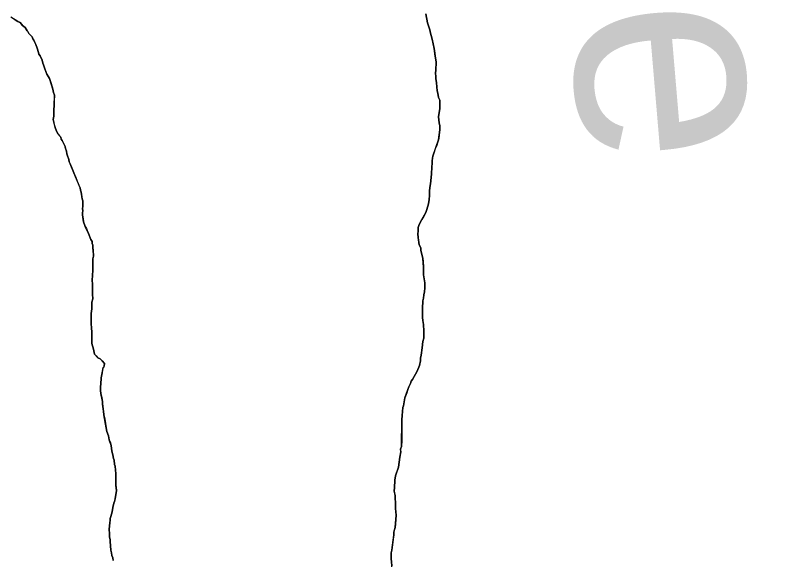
# Model space of a CAD drawing. Extents: x 3172297 to 3210190, y 958463 to 983887.
# Drawn here: x 3177363.6 to 3177835.4, y 967813.5 to 968144.3 of the extents above; entities that cross this region are included whole.
import ezdxf

# ---------------------------------------------------------------- set-up
doc = ezdxf.new("R2010")
doc.units = 0
for name, color, linetype in [('V-RIVR-IDEN', 7, 'Continuous'), ('V-SITE-VEGE', 7, 'Continuous'), ('V-TOPO-SHOR', 7, 'Continuous')]:
    doc.layers.add(name, color=color, linetype=linetype)

msp = doc.modelspace()

# ---------------------------------------------------------------- linework, layer by layer
at = {"layer": 'V-SITE-VEGE'}
for p, q in [((3177614.5, 968139.78), (3177613.42, 968145.25)), ((3177365.04, 968140.71), (3177360.67, 968143.34)), ((3177366.35, 968140.05), (3177365.04, 968140.71)), ((3177367.87, 968138.3), (3177366.35, 968140.05)), ((3177369.4, 968136.99), (3177367.87, 968138.3)), ((3177370.71, 968135.02), (3177369.4, 968136.99)), ((3177615.15, 968137.37), (3177614.5, 968139.78)), ((3177615.8, 968135.62), (3177615.15, 968137.37)), ((3177616.23, 968133.65), (3177615.8, 968135.62)), ((3177371.15, 968134.58), (3177370.71, 968135.02)), ((3177371.8, 968133.27), (3177371.15, 968134.58)), ((3177373.77, 968131.3), (3177371.8, 968133.27)), ((3177374.2, 968130.2), (3177373.77, 968131.3)), ((3177617.32, 968129.93), (3177616.23, 968133.65)), ((3177374.85, 968129.32), (3177374.2, 968130.2)), ((3177375.29, 968127.79), (3177374.85, 968129.32)), ((3177375.94, 968126.7), (3177375.29, 968127.79)), ((3177376.81, 968124.51), (3177375.94, 968126.7)), ((3177618.4, 968124.25), (3177617.32, 968129.93)), ((3177377.68, 968121.88), (3177376.81, 968124.51)), ((3177377.9, 968120.79), (3177377.68, 968121.88)), ((3177619.05, 968119.65), (3177618.4, 968124.25)), ((3177378.55, 968119.7), (3177377.9, 968120.79)), ((3177379.86, 968117.07), (3177378.55, 968119.7)), ((3177380.29, 968115.32), (3177379.86, 968117.07)), ((3177619.7, 968115.94), (3177619.05, 968119.65)), ((3177380.73, 968114.23), (3177380.29, 968115.32)), ((3177381.38, 968111.82), (3177380.73, 968114.23)), ((3177619.47, 968111.13), (3177619.7, 968115.94)), ((3177382.68, 968108.54), (3177381.38, 968111.82)), ((3177383.77, 968107), (3177382.68, 968108.54)), ((3177619.25, 968109.16), (3177619.47, 968111.13)), ((3177619.46, 968107.19), (3177619.25, 968109.16)), ((3177384.21, 968105.91), (3177383.77, 968107)), ((3177386.38, 968099.57), (3177384.21, 968105.91)), ((3177619.46, 968105.88), (3177619.46, 968107.19)), ((3177619.89, 968103.26), (3177619.46, 968105.88)), ((3177620.32, 968098.45), (3177619.89, 968103.26)), ((3177386.81, 968097.38), (3177386.38, 968099.57)), ((3177620.75, 968097.13), (3177620.32, 968098.45)), ((3177387.25, 968095.85), (3177386.81, 968097.38)), ((3177387.23, 968089.07), (3177387.25, 968095.85)), ((3177621.19, 968094.51), (3177620.75, 968097.13)), ((3177621.84, 968092.76), (3177621.19, 968094.51)), ((3177387.01, 968087.32), (3177387.23, 968089.07)), ((3177621.83, 968087.73), (3177621.84, 968092.76)), ((3177387, 968083.17), (3177387.01, 968087.32)), ((3177621.16, 968082.7), (3177621.83, 968087.73)), ((3177386.56, 968080.98), (3177387, 968083.17)), ((3177387.65, 968076.17), (3177386.56, 968080.98)), ((3177621.59, 968078.98), (3177621.16, 968082.7)), ((3177622.02, 968077.23), (3177621.59, 968078.98)), ((3177388.52, 968073.98), (3177387.65, 968076.17)), ((3177621.13, 968068.71), (3177622.02, 968074.83)), ((3177622.02, 968074.83), (3177622.02, 968077.23)), ((3177389.61, 968072.23), (3177388.52, 968073.98)), ((3177391.13, 968070.26), (3177389.61, 968072.23)), ((3177391.35, 968069.17), (3177391.13, 968070.26)), ((3177392, 968068.29), (3177391.35, 968069.17)), ((3177393.75, 968064.57), (3177392, 968068.29)), ((3177617.62, 968058.66), (3177621.13, 968068.71)), ((3177393.75, 968064.13), (3177393.75, 968064.57)), ((3177394.62, 968061.73), (3177393.75, 968064.13)), ((3177394.83, 968060.19), (3177394.62, 968061.73)), ((3177396.14, 968056.69), (3177394.83, 968060.19)), ((3177396.35, 968055.38), (3177396.14, 968056.69)), ((3177396.79, 968054.07), (3177396.35, 968055.38)), ((3177617.17, 968055.82), (3177617.4, 968057.57)), ((3177617.17, 968054.51), (3177617.17, 968055.82)), ((3177617.4, 968057.57), (3177617.62, 968058.66)), ((3177399.18, 968048.6), (3177396.79, 968054.07)), ((3177616.94, 968047.95), (3177616.95, 968052.1)), ((3177616.95, 968052.1), (3177617.17, 968054.51)), ((3177402.88, 968039.41), (3177399.18, 968048.6)), ((3177616.27, 968041.83), (3177616.94, 968047.95)), ((3177615.83, 968039.64), (3177616.27, 968041.83)), ((3177403.09, 968038.1), (3177402.88, 968039.41)), ((3177403.53, 968036.78), (3177403.09, 968038.1)), ((3177404.18, 968032.85), (3177403.53, 968036.78)), ((3177615.6, 968034.83), (3177615.61, 968037.45)), ((3177615.61, 968037.45), (3177615.83, 968039.64)), ((3177404.61, 968031.53), (3177404.18, 968032.85)), ((3177614.94, 968029.8), (3177615.38, 968032.43)), ((3177615.38, 968032.43), (3177615.6, 968034.83)), ((3177404.38, 968026.95), (3177404.6, 968028.04)), ((3177404.6, 968028.04), (3177404.61, 968031.53)), ((3177614.05, 968026.31), (3177614.94, 968029.8)), ((3177404.6, 968025.41), (3177404.38, 968026.95)), ((3177404.38, 968024.32), (3177404.6, 968025.41)), ((3177404.38, 968023.01), (3177404.38, 968024.32)), ((3177405.02, 968018.85), (3177404.38, 968023.01)), ((3177610.98, 968020.19), (3177613.39, 968024.56)), ((3177613.39, 968024.56), (3177614.05, 968026.31)), ((3177406.11, 968016.01), (3177405.02, 968018.85)), ((3177609.44, 968017.13), (3177610.98, 968020.19)), ((3177408.07, 968011.63), (3177406.11, 968016.01)), ((3177608.56, 968011.45), (3177608.78, 968013.2)), ((3177608.78, 968013.2), (3177608.79, 968015.39)), ((3177608.79, 968015.39), (3177609.44, 968017.13)), ((3177409.38, 968008.13), (3177408.07, 968011.63)), ((3177410.25, 968006.82), (3177409.38, 968008.13)), ((3177608.77, 968009.26), (3177608.56, 968011.45)), ((3177609.42, 968004.89), (3177608.77, 968009.26)), ((3177410.25, 968005.72), (3177410.25, 968006.82)), ((3177410.68, 968004.63), (3177410.25, 968005.72)), ((3177410.68, 968003.1), (3177410.68, 968004.63)), ((3177610.29, 968002.92), (3177609.42, 968004.89)), ((3177411.11, 967998.94), (3177410.68, 968003.1)), ((3177411.1, 967997.85), (3177411.11, 967998.94)), ((3177610.29, 968001.61), (3177610.29, 968002.92)), ((3177611.59, 967996.58), (3177610.29, 968001.61)), ((3177410.65, 967988.89), (3177410.66, 967996.32)), ((3177410.66, 967996.32), (3177411.1, 967997.85)), ((3177612.02, 967991.33), (3177611.59, 967996.58)), ((3177612.01, 967986.52), (3177612.02, 967991.33)), ((3177410.2, 967984.08), (3177410.42, 967985.39)), ((3177410.42, 967985.39), (3177410.43, 967986.7)), ((3177410.43, 967986.7), (3177410.65, 967988.89)), ((3177612.87, 967981.71), (3177612.01, 967986.52)), ((3177410.2, 967982.77), (3177410.2, 967984.08)), ((3177410.42, 967981.46), (3177410.2, 967982.77)), ((3177410.4, 967974.9), (3177410.42, 967981.46)), ((3177612.86, 967978.65), (3177612.87, 967981.71)), ((3177612.2, 967974.49), (3177612.64, 967976.24)), ((3177612.64, 967976.24), (3177612.86, 967978.65)), ((3177410.17, 967969.87), (3177410.62, 967972.05)), ((3177410.62, 967972.05), (3177410.4, 967974.9)), ((3177611.31, 967966.19), (3177611.54, 967970.78)), ((3177611.54, 967970.78), (3177611.98, 967972.31)), ((3177611.98, 967972.31), (3177612.2, 967974.49)), ((3177409.72, 967963.09), (3177410.17, 967965.93)), ((3177410.17, 967965.93), (3177410.17, 967969.87)), ((3177611.3, 967960.72), (3177611.31, 967966.19)), ((3177409.71, 967956.32), (3177409.72, 967963.09)), ((3177409.92, 967954.78), (3177409.71, 967956.32)), ((3177611.52, 967958.76), (3177611.3, 967960.72)), ((3177611.95, 967956.35), (3177611.52, 967958.76)), ((3177612.16, 967952.41), (3177611.95, 967956.35)), ((3177409.92, 967953.69), (3177409.92, 967954.78)), ((3177410.14, 967952.38), (3177409.92, 967953.69)), ((3177410.12, 967944.73), (3177410.14, 967952.38)), ((3177612.15, 967948.04), (3177612.16, 967952.41)), ((3177611.49, 967946.07), (3177612.15, 967948.04)), ((3177410.99, 967941.45), (3177410.12, 967944.73)), ((3177610.6, 967937.77), (3177611.26, 967942.14)), ((3177611.26, 967942.14), (3177611.49, 967946.07)), ((3177411.64, 967938.38), (3177410.99, 967941.45)), ((3177413.82, 967936.19), (3177411.64, 967938.38)), ((3177610.16, 967935.8), (3177610.6, 967937.77)), ((3177415.13, 967935.53), (3177413.82, 967936.19)), ((3177416.44, 967934.22), (3177415.13, 967935.53)), ((3177417.75, 967932.69), (3177416.44, 967934.22)), ((3177417.53, 967931.16), (3177417.75, 967932.69)), ((3177609.49, 967931.43), (3177610.15, 967934.27)), ((3177610.15, 967934.27), (3177610.16, 967935.8)), ((3177416.43, 967927.01), (3177416.87, 967930.28)), ((3177416.87, 967930.28), (3177417.31, 967930.5)), ((3177417.31, 967930.5), (3177417.53, 967931.16)), ((3177605.32, 967922.91), (3177608.17, 967927.93)), ((3177608.17, 967927.93), (3177609.49, 967931.43)), ((3177415.77, 967923.95), (3177416.43, 967927.01)), ((3177415.77, 967922.85), (3177415.77, 967923.95)), ((3177415.32, 967917.6), (3177415.54, 967921.1)), ((3177415.54, 967921.1), (3177415.77, 967922.85)), ((3177600.71, 967911.77), (3177603.12, 967918.54)), ((3177603.12, 967918.54), (3177604, 967920.51)), ((3177604, 967920.51), (3177604.44, 967921.82)), ((3177604.44, 967921.82), (3177605.32, 967922.91)), ((3177415.31, 967916.29), (3177415.32, 967917.6)), ((3177415.53, 967914.33), (3177415.31, 967916.29)), ((3177416.61, 967909.51), (3177415.53, 967914.33)), ((3177416.61, 967907.98), (3177416.61, 967909.51)), ((3177599.82, 967906.96), (3177600.71, 967911.77)), ((3177417.26, 967903.61), (3177416.61, 967907.98)), ((3177598.71, 967898.44), (3177599.38, 967905.87)), ((3177599.38, 967905.87), (3177599.82, 967906.96)), ((3177417.47, 967901.42), (3177417.26, 967903.61)), ((3177418.77, 967893.55), (3177417.47, 967901.42)), ((3177598.68, 967882.26), (3177598.71, 967898.44)), ((3177419.2, 967891.36), (3177418.77, 967893.55)), ((3177420.29, 967888.74), (3177419.2, 967891.36)), ((3177420.72, 967886.33), (3177420.29, 967888.74)), ((3177421.81, 967882.83), (3177420.72, 967886.33)), ((3177422.24, 967879.33), (3177421.81, 967882.83)), ((3177598.02, 967880.51), (3177598.68, 967882.26)), ((3177422.89, 967877.14), (3177422.24, 967879.33)), ((3177423.32, 967874.96), (3177422.89, 967877.14)), ((3177597.57, 967875.7), (3177598.24, 967878.98)), ((3177598.24, 967878.98), (3177598.02, 967880.51)), ((3177423.76, 967873.86), (3177423.32, 967874.96)), ((3177423.97, 967871.24), (3177423.76, 967873.86)), ((3177596.69, 967869.58), (3177597.57, 967875.7)), ((3177424.19, 967870.14), (3177423.97, 967871.24)), ((3177424.61, 967865.77), (3177424.19, 967870.14)), ((3177594.93, 967864.34), (3177596.69, 967869.58)), ((3177424.6, 967858.55), (3177424.61, 967865.77)), ((3177594.49, 967861.71), (3177594.93, 967864.34)), ((3177425.03, 967855.49), (3177424.6, 967858.55)), ((3177594.26, 967857.12), (3177594.49, 967861.71)), ((3177424.36, 967850.25), (3177425.03, 967855.49)), ((3177594.04, 967855.16), (3177594.26, 967857.12)), ((3177594.68, 967852.31), (3177594.04, 967855.16)), ((3177423.49, 967847.62), (3177423.92, 967848.72)), ((3177423.92, 967848.72), (3177424.36, 967850.25)), ((3177594.68, 967850.78), (3177594.68, 967852.31)), ((3177594.9, 967847.94), (3177594.68, 967850.78)), ((3177594.89, 967844.66), (3177594.9, 967847.94)), ((3177422.38, 967842.38), (3177422.82, 967845)), ((3177422.82, 967845), (3177423.49, 967847.62)), ((3177595.32, 967840.51), (3177594.89, 967844.66)), ((3177421.28, 967838.45), (3177421.72, 967839.54)), ((3177421.28, 967837.13), (3177421.28, 967838.45)), ((3177421.72, 967839.54), (3177422.38, 967842.38)), ((3177594.65, 967832.85), (3177595.32, 967840.51)), ((3177420.61, 967831.67), (3177421.06, 967836.04)), ((3177421.06, 967836.04), (3177421.28, 967837.13)), ((3177420.83, 967829.27), (3177420.61, 967831.67)), ((3177420.82, 967827.08), (3177420.83, 967829.27)), ((3177593.98, 967828.27), (3177593.99, 967830.01)), ((3177593.99, 967830.01), (3177594.65, 967832.85)), ((3177421.25, 967825.55), (3177420.82, 967827.08)), ((3177421.25, 967824.45), (3177421.25, 967825.55)), ((3177421.68, 967819.21), (3177421.25, 967824.45)), ((3177592.65, 967819.08), (3177593.98, 967828.27)), ((3177422.11, 967817.45), (3177421.68, 967819.21)), ((3177422.33, 967815.93), (3177422.11, 967817.45)), ((3177422.76, 967814.39), (3177422.33, 967815.93)), ((3177592.2, 967814.06), (3177592.21, 967817.55)), ((3177592.21, 967817.55), (3177592.65, 967819.08)), ((3177422.98, 967812.86), (3177422.76, 967814.39)), ((3177592.85, 967807.71), (3177592.2, 967814.06))]:
    msp.add_line(p, q, dxfattribs=at)
at = {"layer": 'V-TOPO-SHOR'}
for points in [[(3177613.42, 968145.25), (3177614.5, 968139.78), (3177615.15, 968137.37), (3177615.8, 968135.62), (3177616.23, 968133.65), (3177616.67, 968132.12), (3177617.32, 968129.93), (3177618.4, 968124.25), (3177618.83, 968121.4), (3177619.05, 968119.65), (3177619.27, 968118.56), (3177619.7, 968115.94), (3177619.47, 968111.13), (3177619.25, 968109.16), (3177619.46, 968107.19), (3177619.46, 968105.88), (3177619.68, 968104.79), (3177619.89, 968103.26), (3177620.32, 968098.45), (3177620.75, 968097.13), (3177621.19, 968094.51), (3177621.84, 968092.76), (3177621.83, 968090.79), (3177621.83, 968087.73), (3177621.16, 968082.7), (3177621.59, 968078.98), (3177622.02, 968077.23), (3177622.02, 968074.83), (3177621.58, 968071.55), (3177621.35, 968069.8), (3177621.13, 968068.71), (3177620.48, 968066.96), (3177620.03, 968065.43), (3177619.16, 968063.25), (3177618.5, 968061.28), (3177617.62, 968058.66), (3177617.4, 968057.57), (3177617.17, 968055.82), (3177617.17, 968054.51), (3177616.95, 968052.1)], [(3177362.85, 968142.03), (3177365.04, 968140.71), (3177365.91, 968140.27), (3177366.35, 968140.05), (3177367.44, 968138.74), (3177367.87, 968138.3), (3177369.4, 968136.99), (3177370.71, 968135.02), (3177371.15, 968134.58), (3177371.8, 968133.27), (3177373.77, 968131.3), (3177374.2, 968130.2), (3177374.85, 968129.32), (3177375.29, 968127.79), (3177375.94, 968126.7), (3177376.81, 968124.51), (3177377.68, 968121.88), (3177377.9, 968120.79)], [(3177377.9, 968120.79), (3177378.55, 968119.7), (3177379.86, 968117.07), (3177380.29, 968115.32), (3177380.73, 968114.23), (3177381.38, 968111.82), (3177382.25, 968109.63), (3177382.68, 968108.54), (3177383.77, 968107), (3177384.21, 968105.91), (3177385.3, 968102.85), (3177386.38, 968099.57), (3177386.6, 968098.47), (3177386.81, 968097.38), (3177387.25, 968095.85), (3177387.24, 968092.13), (3177387.24, 968089.07), (3177387.01, 968087.32), (3177387.01, 968085.35), (3177387.01, 968084.26), (3177387, 968083.17), (3177386.56, 968080.98), (3177387, 968079.23), (3177387.21, 968077.92), (3177387.65, 968076.17), (3177388.52, 968073.98), (3177389.61, 968072.23), (3177390.48, 968071.14), (3177391.13, 968070.26), (3177391.35, 968069.17), (3177392, 968068.29), (3177393.09, 968066.1), (3177393.75, 968064.57), (3177393.75, 968064.13), (3177394.18, 968062.82), (3177394.62, 968061.73), (3177394.83, 968060.19), (3177395.26, 968058.88), (3177396.14, 968056.69), (3177396.35, 968055.38), (3177396.79, 968054.07), (3177398.31, 968050.57), (3177399.18, 968048.6), (3177399.61, 968047.51), (3177400.27, 968045.75), (3177401.14, 968043.57), (3177402.23, 968041.16), (3177402.88, 968039.41), (3177403.09, 968038.1), (3177403.53, 968036.78), (3177403.75, 968035.47), (3177403.96, 968033.94), (3177404.18, 968032.85), (3177404.61, 968031.53), (3177404.61, 968030.01), (3177404.6, 968028.04), (3177404.38, 968026.95), (3177404.6, 968025.41), (3177404.38, 968024.32), (3177404.38, 968023.01), (3177404.59, 968021.92), (3177404.81, 968020.6), (3177405.02, 968018.85), (3177405.68, 968017.1), (3177406.11, 968016.01), (3177406.77, 968014.7), (3177407.2, 968013.6), (3177408.07, 968011.63), (3177409.38, 968008.13), (3177410.25, 968006.82), (3177410.25, 968005.72), (3177410.68, 968004.63), (3177410.68, 968003.1), (3177410.89, 968001.57), (3177410.89, 968000.48), (3177411.11, 967998.94), (3177411.1, 967997.85), (3177410.66, 967996.32), (3177410.66, 967994.57), (3177410.66, 967993.04), (3177410.66, 967991.95), (3177410.65, 967990.85), (3177410.65, 967988.89), (3177410.43, 967986.7), (3177410.42, 967985.39), (3177410.2, 967984.08), (3177410.2, 967982.77), (3177410.42, 967981.46), (3177410.41, 967977.96), (3177410.41, 967976.43), (3177410.4, 967974.9), (3177410.61, 967972.05), (3177410.17, 967969.87), (3177410.17, 967968.78), (3177410.17, 967965.93), (3177409.72, 967963.09), (3177409.72, 967960.91), (3177409.71, 967959.59), (3177409.71, 967957.63), (3177409.71, 967956.31), (3177409.92, 967954.78)], [(3177616.95, 968052.1), (3177616.94, 968047.95), (3177616.49, 968043.79), (3177616.27, 968041.83), (3177615.83, 968039.64), (3177615.61, 968037.45), (3177615.6, 968034.83), (3177615.38, 968032.43), (3177614.94, 968029.8), (3177614.05, 968026.31), (3177613.4, 968024.56), (3177612.08, 968022.16), (3177610.98, 968020.19), (3177609.44, 968017.13), (3177608.79, 968015.39), (3177608.78, 968013.2), (3177608.56, 968011.45), (3177608.77, 968009.26), (3177608.99, 968007.51), (3177609.21, 968006.42), (3177609.42, 968004.89), (3177610.29, 968002.92), (3177610.29, 968001.61), (3177611.59, 967996.58), (3177611.8, 967994.61), (3177612.02, 967991.33), (3177612.01, 967989.36), (3177612.01, 967986.52), (3177612.87, 967981.71), (3177612.87, 967979.96), (3177612.86, 967978.65), (3177612.64, 967976.24), (3177612.2, 967974.49), (3177611.98, 967972.31), (3177611.54, 967970.78), (3177611.31, 967966.19), (3177611.31, 967964.88), (3177611.3, 967960.72), (3177611.52, 967958.76), (3177611.95, 967956.35), (3177612.16, 967952.41), (3177612.15, 967950.44), (3177612.15, 967948.04), (3177611.49, 967946.07), (3177611.26, 967942.14), (3177610.6, 967937.77), (3177610.16, 967935.8), (3177610.15, 967934.27), (3177609.49, 967931.43), (3177608.17, 967927.93), (3177605.32, 967922.91), (3177604.44, 967921.82), (3177604, 967920.51), (3177603.12, 967918.54), (3177602.47, 967916.79), (3177601.81, 967914.83), (3177600.71, 967911.77), (3177600.27, 967909.58), (3177600.04, 967908.05), (3177599.82, 967906.96), (3177599.38, 967905.87), (3177599.16, 967903.68), (3177598.71, 967898.44), (3177598.71, 967896.03), (3177598.7, 967893.63), (3177598.7, 967891), (3177598.69, 967887.94), (3177598.69, 967885.76), (3177598.68, 967882.26), (3177598.02, 967880.51), (3177598.02, 967880.07), (3177598.24, 967878.98), (3177597.57, 967875.7), (3177596.69, 967869.58), (3177595.37, 967865.65), (3177594.93, 967864.34), (3177594.49, 967861.71), (3177594.26, 967857.12), (3177594.04, 967855.16), (3177594.25, 967854.06), (3177594.68, 967852.31), (3177594.68, 967850.78), (3177594.9, 967847.94), (3177594.89, 967845.97), (3177594.89, 967844.66), (3177595.1, 967842.25), (3177595.32, 967840.51), (3177595.09, 967837.66), (3177594.65, 967832.85), (3177594.21, 967831.11), (3177593.99, 967830.01), (3177593.98, 967828.26), (3177593.76, 967827.17), (3177593.54, 967825.64), (3177592.87, 967820.83), (3177592.65, 967819.08), (3177592.21, 967817.55), (3177592.21, 967815.59), (3177592.2, 967814.06), (3177592.63, 967809.68)], [(3177409.92, 967954.78), (3177409.92, 967953.69), (3177410.14, 967952.38), (3177410.14, 967951.07), (3177410.14, 967949.97), (3177410.13, 967948.01), (3177410.13, 967946.26), (3177410.12, 967944.73), (3177410.99, 967941.45), (3177411.21, 967940.35), (3177411.64, 967938.38), (3177412.73, 967937.29), (3177413.82, 967936.19), (3177415.13, 967935.53), (3177416.44, 967934.22), (3177417.75, 967932.69), (3177417.53, 967931.16), (3177417.31, 967930.5), (3177416.87, 967930.28), (3177416.65, 967928.75), (3177416.43, 967927.01), (3177415.99, 967925.04), (3177415.77, 967923.95), (3177415.77, 967922.85), (3177415.54, 967921.1), (3177415.32, 967917.6), (3177415.31, 967916.29), (3177415.53, 967914.33), (3177416.18, 967911.7), (3177416.61, 967909.51), (3177416.61, 967907.98), (3177416.83, 967906.89), (3177417.04, 967904.92), (3177417.26, 967903.61), (3177417.47, 967901.42), (3177417.69, 967899.89), (3177417.9, 967898.8), (3177418.33, 967896.17), (3177418.77, 967893.55), (3177418.98, 967892.46), (3177419.2, 967891.36), (3177420.29, 967888.74), (3177420.72, 967886.33), (3177421.37, 967884.36), (3177421.81, 967882.83), (3177422.24, 967879.33), (3177422.89, 967877.14), (3177423.32, 967874.96), (3177423.76, 967873.86), (3177423.97, 967871.24), (3177424.19, 967870.14), (3177424.4, 967867.74), (3177424.61, 967865.77), (3177424.61, 967861.62), (3177424.6, 967859.87), (3177424.6, 967858.55), (3177424.81, 967857.46), (3177425.03, 967855.49), (3177424.81, 967853.96), (3177424.36, 967850.25), (3177423.92, 967848.72), (3177423.49, 967847.62), (3177422.82, 967845), (3177422.38, 967842.38), (3177421.72, 967839.54), (3177421.28, 967838.45), (3177421.28, 967837.13), (3177421.06, 967836.04), (3177420.83, 967833.64), (3177420.61, 967831.67), (3177420.83, 967829.27), (3177420.82, 967827.08), (3177421.25, 967825.55), (3177421.25, 967824.45), (3177421.68, 967819.21), (3177422.11, 967817.45), (3177422.33, 967815.93), (3177422.76, 967814.39), (3177422.98, 967812.86)]]:
    msp.add_lwpolyline(points, dxfattribs=at)

# ---------------------------------------------------------------- texts
at = {"layer": 'V-RIVR-IDEN'}
msp.add_text('Lake', height=133, rotation=274.8477, dxfattribs=at).set_placement((3177676.76, 968434.73))

doc.saveas('drawing.dxf')
